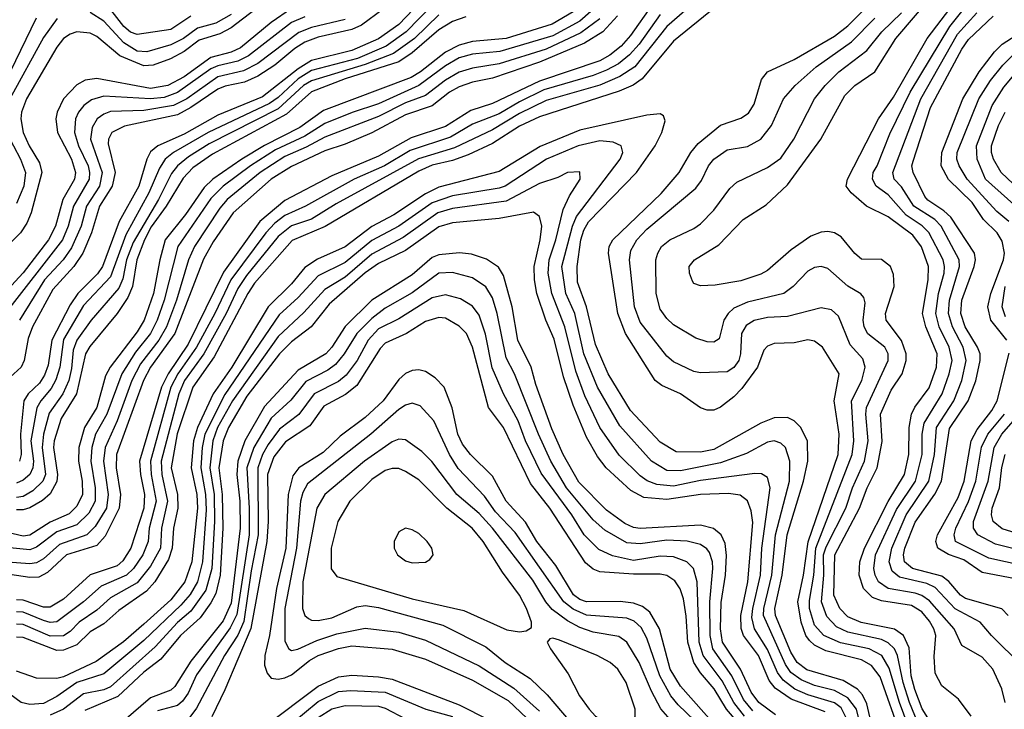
# Model space of a CAD drawing. Header units: inches. Extents: x 501365 to 657855, y 482276 to 547543.
# Tile 753 of 957: x 610399 to 613336, y 524950 to 527006. Entities that reach past the tile are written whole.
import ezdxf

# ---------------------------------------------------------------- set-up
doc = ezdxf.new("R2010")
doc.units = ezdxf.units.IN
doc.header["$MEASUREMENT"] = 0
doc.layers.add('A6512', color=7, linetype='Continuous')

msp = doc.modelspace()

# ---------------------------------------------------------------- linework, layer by layer
at = {"layer": 'A6512', "color": 5}
for points, elevation in [([(611190, 527104.5), (611030, 526981.3), (610996, 526964), (610935.2, 526944.8), (610890, 526910.7), (610849.6, 526889.6), (610797.3, 526870), (610770, 526868.4), (610698, 526898), (610630, 526956), (610610, 526965.8), (610570, 526969.3), (610550, 526962.9), (610530.5, 526949.5), (610510, 526924), (610419.9, 526770), (610404.7, 526730), (610402.5, 526710), (610410.3, 526670), (610428.1, 526630), (610458.7, 526578.7), (610465.9, 526550), (610434, 526430), (610421.2, 526398.8), (610402, 526370), (610370, 526338.7)], 3680), ([(613129.7, 524890), (613091.8, 524951.8), (613069.2, 525009.2), (613058.6, 525050), (613052.9, 525132.8), (613035.2, 525170), (613008.4, 525188.4), (612909.2, 525209.2), (612870, 525226.1), (612846.1, 525250), (612827.8, 525290), (612830.8, 525410), (612904.1, 525550), (612927.3, 525610), (612957.4, 525670), (612971.9, 525748.1), (612967.5, 525830), (612999, 525901), (613031.3, 525950), (613043.6, 525990), (613043.2, 526010), (613029.6, 526049.6), (612983.7, 526110), (612981.7, 526130), (613007.5, 526210), (613006, 526246), (612996.4, 526270), (612970, 526291.2), (612910, 526292.1), (612890, 526308.4), (612850, 526358.9), (612830, 526370.3), (612810, 526374), (612790, 526372.3), (612759.7, 526360.3), (612700.7, 526319.3), (612630, 526258.5), (612610, 526247.2), (612550, 526227.1), (612474.2, 526214.1), (612430, 526212.4), (612410, 526219.7), (612406, 526226), (612397, 526250), (612395.9, 526270), (612412.1, 526290), (612485.3, 526334.8), (612557.3, 526410), (612626.1, 526453.9), (612690, 526513.8), (612789.5, 526650), (612860.3, 526779.7), (612890.2, 526809.8), (612950, 526850.6), (613013.1, 526950), (613130, 527088.2)], 4020), ([(612427.7, 527072.3), (612330, 526986), (612234.5, 526865.5), (612190, 526836), (612130, 526811), (611970, 526764.7), (611890, 526726.1), (611810, 526677.2), (611696.6, 526623.4), (611589.3, 526590.7), (611343.4, 526456.6), (611270, 526411.5), (611210, 526391), (611170, 526359.8), (611076.4, 526243.6), (611050, 526204.5), (611015.6, 526130), (610948.5, 526010), (610891.4, 525930), (610874.6, 525890), (610821.1, 525690), (610823.1, 525650), (610840.4, 525570), (610822.8, 525490), (610819.3, 525430), (610790, 525377.1), (610750, 525326.6), (610670, 525282.1), (610630, 525245.3), (610576.5, 525210), (610550, 525182.3), (610530, 525169), (610490, 525168.4), (610410, 525203.2), (610390, 525204)], 4060), ([(611617.2, 527082.8), (611530, 526991.2), (611470, 526948.8), (611390, 526913.6), (611270, 526883.9), (611230, 526859.4), (611124, 526776), (610990, 526720.8), (610890, 526665), (610811.5, 526630), (610790, 526612.1), (610778.5, 526590), (610755.2, 526510), (610696, 526404), (610646.7, 526270), (610631.7, 526248.3), (610572.8, 526190), (610550, 526156), (610495.2, 526050), (610484.1, 525975.9), (610473.7, 525946.3), (610458.1, 525921.9), (610425.1, 525890), (610411.3, 525870), (610401.8, 525770), (610403.8, 525710), (610398.5, 525690)], 3820), ([(610910, 527015.9), (610850, 526976.2), (610750, 526961.7), (610730, 526969), (610710, 526985.8), (610650, 527061.6)], 3640), ([(613237.7, 524930), (613200.1, 524980.1), (613150, 525020.2), (613130, 525058), (613127.4, 525107.4), (613132.3, 525170), (613126.6, 525190), (613113, 525213), (613090, 525240.5), (613059.6, 525259.6), (612970, 525273.1), (612943.4, 525283.4), (612916.2, 525310), (612903.2, 525350), (612905.5, 525390), (612919.2, 525430), (612990.2, 525569.8), (613038.4, 525650), (613051.9, 525710), (613052.2, 525790), (613059.6, 525830), (613069.3, 525850.7), (613111.9, 525908.1), (613134.4, 525970), (613136, 526010), (613102.5, 526090), (613092.4, 526130), (613109.5, 526230), (613110.4, 526270), (613088.9, 526328.9), (613063.3, 526363.3), (612990, 526418.3), (612925.3, 526450), (612879.2, 526490), (612864.7, 526510), (612868.5, 526530), (612960.7, 526710), (613005.5, 526774.5), (613106.5, 526950), (613202.9, 527077.1)], 3980), ([(611210, 527038.8), (611150, 526997.8), (611057.8, 526922.2), (611030, 526908.7), (610970, 526893.1), (610890, 526835.9), (610841.5, 526810), (610790, 526800.5), (610629.2, 526830.8), (610594.5, 526825.5), (610570, 526811.8), (610529.7, 526770), (610511.2, 526730), (610507, 526710), (610511.9, 526670), (610554.2, 526590), (610565.7, 526550), (610562.9, 526530), (610528.2, 526470), (610506.2, 526390), (610485.5, 526350), (610410, 526250.8), (610314.9, 526150)], 3720), ([(612128.1, 527051.9), (612070, 527001.9), (611990, 526957.3), (611831.3, 526911.3), (611750, 526903.2), (611710, 526891.7), (611670, 526868.7), (611590, 526809.4), (611470, 526754.7), (611390.7, 526729.3), (611310, 526696.8), (611250, 526658.9), (611162.6, 526617.4), (611087.5, 526570), (611006.6, 526510), (610970, 526472.7), (610871.3, 526330), (610830.4, 526170), (610809.5, 526110), (610789.2, 526070), (610745.3, 526014.7), (610704.5, 525950), (610659.7, 525830), (610625.8, 525770), (610614.7, 525730), (610611.4, 525690), (610624.9, 525610), (610624.1, 525570), (610605.3, 525534.7), (610570, 525500.2), (610510, 525479.1), (610450, 525433.1), (610430, 525425.3), (610350, 525433)], 3940), ([(612050.5, 527029.5), (611987.5, 526992.5), (611850, 526949.6), (611750, 526941.3), (611710, 526929.8), (611670, 526909.4), (611594.9, 526850), (611566.7, 526833.3), (611305.3, 526734.7), (611235.4, 526684.6), (611129.2, 526630.8), (611062.2, 526590), (610975.8, 526530), (610950, 526505.6), (610894.5, 526425.5), (610833.2, 526350), (610817.1, 526290), (610798.6, 526190), (610770.6, 526110), (610750, 526075.7), (610669.5, 525970), (610655.8, 525944.2), (610630, 525850), (610592.8, 525790), (610575.6, 525730), (610574.6, 525690), (610585.3, 525630), (610586.4, 525590), (610570, 525555.2), (610547.1, 525532.9), (610490, 525507.5), (610430, 525468.7), (610410, 525465.7), (610350, 525480.4)], 3920), ([(611483.2, 527036.8), (611419.2, 526990), (611390, 526977), (611290, 526953.7), (611250, 526939.3), (611220, 526920), (611160.5, 526870), (611110, 526837.4), (611070, 526819.7), (611012.5, 526807.5), (610990, 526798.4), (610910, 526743.8), (610870, 526721.9), (610711.8, 526688.2), (610674.3, 526670), (610664.1, 526650), (610663.8, 526636.2), (610684.4, 526550), (610675.1, 526510), (610637.3, 526450), (610613.5, 526370), (610587.7, 526310), (610560.6, 526270), (610498.3, 526201.7), (610437.7, 526090), (610424.3, 526055.7), (610413, 525990), (610404.3, 525970), (610360.5, 525930)], 3780), ([(611631.1, 527050), (611552.3, 526970), (611492.6, 526927.4), (611406.7, 526890), (611270, 526853.9), (611230, 526829.8), (611170, 526774), (611144.2, 526755.8), (610961.9, 526670), (610857.9, 526610), (610833, 526590), (610816.6, 526563.4), (610785.1, 526490), (610715.6, 526364.4), (610670, 526238.9), (610590, 526153.3), (610530, 526052), (610519.5, 525970), (610507.6, 525932.4), (610493.6, 525906.4), (610462.6, 525870), (610450.9, 525849.1), (610432.7, 525750), (610440.6, 525690), (610439, 525670), (610430, 525649.9), (610410, 525633.1), (610390, 525623.8)], 3840), ([(612285.5, 527050), (612221.7, 526958.3), (612193.2, 526926.8), (612160, 526900), (612130, 526882.9), (611950, 526823), (611810, 526755.8), (611744.8, 526735.2), (611670, 526687.4), (611566.7, 526653.3), (611470, 526599), (611330, 526540), (611190, 526466.4), (611116, 526404), (611007, 526253), (610901.9, 526038.1), (610842.2, 525950), (610822.1, 525910), (610757.2, 525690), (610759.5, 525650), (610772.1, 525590), (610769.5, 525550), (610730.8, 525430), (610707.4, 525392.6), (610690, 525377.7), (610609.6, 525350.4), (610530, 525278), (610490, 525254), (610470, 525254.4), (610410, 525275.3), (610390, 525276.8)], 4020), ([(612475.7, 527044.3), (612350, 526942.1), (612256, 526830), (612228.9, 526811.1), (612187.2, 526792.8), (611950, 526715.9), (611890, 526688.2), (611810, 526636.6), (611737, 526603), (611690, 526585.8), (611630, 526572), (611590, 526554.4), (611310.8, 526389.2), (611212.6, 526347.4), (611100.1, 526219.9), (611079.5, 526190), (610979.2, 526000.8), (610916.1, 525910), (610868.7, 525771.4), (610851.1, 525670), (610869.7, 525590), (610871.4, 525550), (610858, 525490), (610854.7, 525430), (610843.5, 525396.5), (610802.2, 525330), (610777.7, 525302.3), (610695, 525245), (610650, 525205.1), (610610, 525181.4), (610570, 525141.7), (610530, 525126.1), (610510, 525125.7), (610410, 525163.6), (610390, 525164.9)], 4080), ([(611030, 527021.5), (610984.2, 526995.8), (610930, 526980.3), (610887.6, 526950), (610850, 526931.3), (610778.5, 526910), (610750, 526911.6), (610710, 526936.9), (610650, 527001.3), (610610, 527027.3)], 3660), ([(613029, 524870), (612966.4, 525046.4), (612940.6, 525080.6), (612910, 525097.6), (612804.4, 525124.4), (612770, 525141.6), (612755, 525155), (612744.3, 525170), (612730, 525209.3), (612720.9, 525270), (612737.7, 525350), (612751, 525449), (612840.4, 525710), (612843.4, 525770), (612828.6, 525870), (612844.2, 525950), (612794.4, 526030), (612770, 526047.9), (612750, 526051.5), (612710, 526042.6), (612650, 526040.2), (612630, 526032.8), (612619.3, 526020.7), (612599.7, 525970), (612553.6, 525906.4), (612530, 525882), (612490, 525850.7), (612470, 525841.9), (612450, 525841.5), (612430, 525848.9), (612370.8, 525890.8), (612315.1, 525915.1), (612295.4, 525930), (612206.5, 526070), (612183.4, 526130), (612155.6, 526310), (612158.2, 526330), (612168.7, 526350), (612312.4, 526487.6), (612366.4, 526550), (612401.4, 526610), (612423.5, 526636.5), (612490, 526691.8), (612550, 526712.2), (612573, 526727), (612590, 526753.6), (612612, 526828), (612629.9, 526850), (612710, 526886.7), (612830, 526956.9), (612870, 526987.3), (612932.4, 527050)], 4080), ([(613339.3, 524970), (613328.8, 525011.2), (613302.6, 525070), (613270, 525105.2), (613210, 525140.3), (613186.9, 525190), (613113.3, 525273.3), (613090, 525289.3), (613070, 525296.3), (612989.8, 525309.8), (612961.3, 525330), (612951, 525350), (612947.4, 525370), (612952.5, 525410), (613014.7, 525545.3), (613071.8, 525630), (613090.9, 525710), (613091.3, 525770), (613096.9, 525803.1), (613150.8, 525890), (613172.2, 525950), (613180.8, 525990), (613172.1, 526030), (613142.3, 526090), (613132.2, 526130), (613140.1, 526190), (613156.9, 526250), (613158.3, 526270), (613153.5, 526290), (613111.6, 526371.6), (613091.7, 526391.7), (613043.3, 526423.3), (612990, 526483.3), (612954.2, 526510), (612942.9, 526530), (612944.8, 526550), (612956.9, 526570), (612994.5, 526665.5), (613055.1, 526790), (613174, 526986), (613230, 527055)], 3960), ([(612130, 527007.9), (612073.7, 526966.3), (611970, 526917.9), (611830, 526874.6), (611750, 526861.8), (611710, 526849.3), (611670, 526825.4), (611610, 526780.3), (611550, 526758.1), (611470, 526717), (611310, 526655.4), (611254.4, 526625.6), (611190, 526598.2), (611117.1, 526550), (611018.5, 526470), (610996.4, 526443.6), (610920.7, 526330), (610902.6, 526290), (610867.6, 526170), (610837.7, 526090), (610814.2, 526050), (610760, 525980), (610733.8, 525930), (610689.9, 525810.1), (610654, 525730), (610649.3, 525690), (610663.3, 525590), (610658.2, 525550), (610624.7, 525495.3), (610600.1, 525470), (610518.4, 525441.6), (610470, 525398.6), (610450, 525386.4), (610430, 525383.3), (610350, 525390)], 3960), ([(611250, 527014), (611210, 526997.3), (611082.4, 526897.6), (611050, 526881.9), (610990, 526868.5), (610970, 526859.4), (610870, 526788.8), (610830, 526773.8), (610790, 526769.5), (610650, 526777.9), (610613.3, 526766.7), (610590.5, 526750), (610574.7, 526730), (610566.1, 526710), (610562.7, 526670), (610574.5, 526630), (610603.2, 526570), (610607.8, 526550), (610606.3, 526530), (610560.1, 526450), (610544.1, 526390), (610526.9, 526350), (610356.1, 526130)], 3740), ([(612182.4, 527017.7), (612138.4, 526970), (612084.5, 526935.5), (611950, 526879.7), (611810, 526831.5), (611750, 526819.4), (611710, 526806), (611681.9, 526790), (611630, 526749.1), (611550, 526722.5), (611450, 526668.6), (611370, 526634.3), (611310, 526614.9), (611210, 526568), (611150, 526530.4), (611035.8, 526430), (610976.9, 526343.1), (610948.2, 526291.8), (610862, 526070), (610789.2, 525970), (610768.3, 525930), (610688.5, 525710), (610687.5, 525670), (610700.2, 525590), (610696, 525550), (610654.2, 525465.8), (610630, 525438.8), (610538.7, 525410), (610482.2, 525357.8), (610456.5, 525343.5), (610430, 525343), (610370, 525352.1)], 3980), ([(610510.9, 527009.1), (610470, 526952.7), (610370.3, 526770)], 3660), ([(610448.4, 527010), (610370.7, 526850)], 3640), ([(612310, 527021.8), (612246.8, 526933.2), (612218.7, 526901.3), (612185.6, 526874.4), (612150, 526855.3), (612110, 526839.4), (611962.8, 526797.2), (611890, 526761.3), (611830, 526725), (611750, 526694.5), (611684.5, 526655.5), (611564.6, 526615.4), (611487.9, 526570), (611397.4, 526530), (611252, 526450), (611190, 526421.7), (611160.6, 526399.4), (611133.2, 526370), (611029.3, 526230.7), (610981.2, 526130), (610926.4, 526030), (610871.1, 525950), (610850.5, 525910), (610789.9, 525690), (610791.9, 525650), (610806.8, 525570), (610786, 525490), (610783, 525450), (610767, 525410), (610739.3, 525370), (610717.6, 525350), (610642.6, 525317.4), (610590, 525269.9), (610510, 525211.2), (610490, 525208.9), (610470, 525214.7), (610410, 525239.9), (610390, 525240.7)], 4040), ([(611650, 527020.4), (611576.6, 526950), (611514.5, 526905.5), (611430, 526871.8), (611270, 526824), (611245.9, 526810), (611170, 526740.2), (610964.7, 526635.3), (610902.9, 526597.1), (610869.9, 526570.1), (610852.6, 526547.4), (610813.2, 526470), (610738.2, 526341.8), (610718.1, 526290), (610706.8, 526233.2), (610694.8, 526205.2), (610613.1, 526110), (610569.4, 526050), (610559.3, 526020.7), (610554.2, 525965.8), (610545.6, 525930), (610528.3, 525890), (610487.6, 525832.4), (610470.2, 525770), (610466.4, 525730), (610476.2, 525650), (610468, 525630), (610438.9, 525601.1), (610410, 525584.3), (610390, 525581.2)], 3860), ([(611730, 527014.1), (611690, 527000.4), (611650, 526975.7), (611570, 526907.1), (611530, 526880.4), (611370, 526829.8), (611270, 526791.2), (611195.4, 526724.6), (610975, 526605), (610916.2, 526563.8), (610886.7, 526533.3), (610836.7, 526450), (610791.7, 526388.3), (610771.4, 526350), (610749.1, 526290), (610735.6, 526210), (610722, 526178), (610690, 526130.3), (610608.4, 526031.6), (610595.8, 526010), (610569.2, 525890.8), (610522.9, 525817.1), (610502.7, 525750), (610500.4, 525730), (610512.7, 525650), (610510.6, 525629.4), (610490, 525592.6), (610467.4, 525572.6), (610430, 525550.4), (610410, 525544.5), (610390, 525545.1)], 3880), ([(611370, 527006.5), (611270, 526982.4), (611232.4, 526967.6), (611110, 526874.8), (611066.7, 526853.3), (610990, 526835.3), (610897.9, 526770), (610858.7, 526750), (610770, 526734.7), (610670, 526731.7), (610650, 526724.6), (610630.5, 526710), (610615.4, 526684.6), (610611, 526650), (610645.8, 526550), (610637.3, 526510), (610598.8, 526450), (610582.5, 526390), (610554.4, 526325.6), (610529.6, 526290.4), (610473.1, 526230), (610399, 526110)], 3760), ([(613050, 524900.7), (613023.9, 524970), (612993.1, 525073.1), (612970.8, 525110), (612933.5, 525130), (612847.9, 525147.9), (612798.1, 525170), (612770, 525201.3), (612755.5, 525250), (612754.8, 525274.8), (612768.2, 525350), (612774.3, 525430), (612882.6, 525710), (612887.4, 525750), (612880.1, 525870), (612911, 525930), (612921.7, 525970), (612914.7, 525994.7), (612876.3, 526036.3), (612842.1, 526122.1), (612821, 526141), (612790, 526147.3), (612690, 526120.6), (612630, 526117.9), (612590, 526108.7), (612566, 526094), (612552.3, 526070), (612549.5, 526010), (612544, 525990), (612530, 525969), (612510, 525955.8), (612430, 525952.8), (612410, 525957.5), (612350, 525985.5), (612330, 526002.3), (612250, 526103.8), (612233.3, 526150), (612218.2, 526290), (612222.6, 526317.4), (612240.5, 526350), (612270, 526381.6), (612416.7, 526503.3), (612433.3, 526526.7), (612454.1, 526570), (612470, 526590.1), (612510, 526617.8), (612570, 526628.2), (612610, 526650.1), (612641.8, 526690), (612678, 526770), (612712.3, 526810), (612774.7, 526865.3), (612880.4, 526939.6), (612950, 527010.6)], 4060), ([(613078.3, 524910), (613053.3, 524970), (613034.4, 525030), (613018.1, 525110), (613009.1, 525130), (612990, 525148.6), (612970, 525158.2), (612870, 525180.4), (612835.9, 525195.9), (612806.6, 525226.6), (612790.8, 525270), (612797.9, 525350), (612797.4, 525410), (612805.4, 525434.6), (612863.3, 525550), (612883.8, 525610), (612919.6, 525690), (612930.2, 525750), (612923.3, 525830), (612925.4, 525850), (612990.2, 525990), (612989.9, 526010), (612980.3, 526030), (612929.5, 526069.5), (612917.9, 526090), (612915.6, 526110), (612921.4, 526161.4), (612917.5, 526177.5), (612908.3, 526188.3), (612870, 526211.8), (612810, 526264.1), (612790, 526270.5), (612770, 526267.2), (612750, 526256.1), (612706.8, 526210), (612678.9, 526190), (612570, 526163.9), (612530, 526146.2), (612512.5, 526130), (612499.7, 526110), (612485.9, 526054.1), (612470, 526044), (612450, 526045.4), (612416.3, 526056.3), (612350, 526096.5), (612330, 526114.7), (612310, 526142.5), (612298.2, 526190), (612297.4, 526290), (612302.4, 526310), (612314.3, 526330), (612339.1, 526350), (612410, 526383.5), (612430, 526397.6), (612470, 526437.7), (612517.5, 526502.5), (612538.2, 526521.8), (612630, 526564.8), (612670, 526593.5), (612709, 526650), (612770.3, 526770), (612801.7, 526810), (612842.3, 526850), (612925.9, 526914.1), (612971.2, 526970), (613030, 527026.7)], 4040), ([(613390, 525079.2), (613297.9, 525170), (613264.2, 525210), (613189.5, 525249.5), (613130, 525313), (613104.8, 525324.8), (613023.8, 525343.8), (613001.6, 525361.6), (612992.9, 525390), (613001.2, 525430), (613043.7, 525530), (613111.7, 525630), (613128, 525710), (613133.6, 525790), (613186.2, 525870), (613210, 525930), (613222.7, 525990), (613214.1, 526030), (613181.8, 526090), (613169.6, 526130), (613173.1, 526170), (613203.1, 526270), (613201.8, 526290), (613148, 526390), (613129.6, 526410), (613066.6, 526450), (613030, 526507.6), (613008.1, 526530), (613003.7, 526550), (613087.8, 526770), (613197.2, 526962.8), (613254.2, 527025.9)], 3940), ([(613347.7, 525230), (613329.2, 525249.2), (613220.8, 525280.8), (613205.7, 525290), (613170.9, 525330.9), (613150, 525346.4), (613062.7, 525370), (613038.8, 525390), (613035.8, 525410), (613039.8, 525430), (613070, 525508), (613128.9, 525591.1), (613149, 525630), (613173, 525787), (613228.9, 525870), (613251.2, 525928.8), (613264, 525990), (613264.1, 526010), (613256.2, 526030), (613219.8, 526090), (613206.8, 526130), (613209.4, 526170), (613246.7, 526270), (613250.2, 526290), (613247, 526310), (613176.7, 526416.7), (613155.9, 526435.9), (613107.8, 526467.8), (613099.1, 526479), (613064.6, 526550), (613061, 526570), (613064, 526584), (613116.1, 526743.9), (613210, 526918.4), (613230, 526946.3), (613303.5, 527016.5)], 3920), ([(613343.7, 526050), (613296.6, 526110), (613287.5, 526150), (613296.2, 526190), (613333.8, 526290), (613336.7, 526310), (613330, 526345.9), (613315.2, 526370), (613274.7, 526410), (613240.8, 526460.8), (613169.8, 526529.8), (613148, 526570), (613149.6, 526610), (613212.7, 526770), (613261.1, 526850), (613307.1, 526910), (613330, 526932.5), (613437.9, 527002.1)], 3880), ([(613350, 526404.4), (613313.7, 526433.7), (613225.4, 526530), (613201.8, 526570), (613195.1, 526590), (613196.2, 526610), (613260.4, 526770), (613295, 526825), (613331.7, 526870), (613371.9, 526910)], 3860), ([(613392.7, 526430), (613280.1, 526530), (613255.1, 526590), (613253, 526630), (613300, 526750), (613335.3, 526804.7), (613380.2, 526859.8)], 3840), ([(612952.9, 524850), (612926.5, 524966.5), (612913, 524993), (612898.3, 525010), (612855.4, 525035.4), (612747.5, 525067.5), (612718.2, 525090), (612699.9, 525119.9), (612653.7, 525230), (612651.9, 525250), (612674, 525350), (612688.5, 525470), (612737.7, 525630), (612750.6, 525690), (612749.4, 525749.4), (612729, 525790), (612710, 525809.9), (612690, 525820.1), (612650, 525819.4), (612610, 525803.5), (612470, 525724.8), (612430, 525716.4), (612357.9, 525717.9), (612310, 525746.6), (612220.9, 525840.9), (612155.2, 525950), (612117.1, 526037.1), (612090.3, 526150.3), (612063.4, 526223.4), (612062, 526270), (612073.5, 526350), (612081.8, 526378.2), (612096.3, 526403.7), (612239.6, 526550), (612294.5, 526630), (612314.5, 526670), (612324.4, 526704.4), (612319.3, 526719.3), (612310, 526725), (612270, 526721.2), (612070, 526676.9), (611952.1, 526628), (611830, 526553.5), (611650, 526506.9), (611610, 526487.1), (611515.5, 526424.5), (611450, 526389.5), (611370, 526328.3), (611287.7, 526292.3), (611250, 526267.1), (611210, 526218.4), (611140.2, 526150), (611032.1, 525970), (610976.4, 525890), (610929.7, 525790), (610918, 525750), (610911.4, 525670), (610927.8, 525590), (610929.9, 525550), (610913.3, 525390), (610892.4, 525330), (610850, 525276.7), (610770, 525203.5), (610708.8, 525151.2), (610627.4, 525092.6), (610530, 525046.5), (610510, 525041.7), (610450, 525042.8), (610390, 525063.2)], 4120), ([(613432.9, 526450), (613327.4, 526550), (613304.1, 526590), (613297.9, 526610), (613297.9, 526630), (613319.4, 526690), (613339.2, 526730)], 3820), ([(610360.2, 526670), (610402.2, 526590), (610416.7, 526550), (610411.5, 526510), (610390, 526458.1)], 3660), ([(612905.5, 524910), (612895.1, 524950), (612870, 524984.4), (612830, 525006), (612770, 525021.2), (612730, 525037.7), (612700, 525060), (612683.4, 525083.4), (612618.2, 525230), (612618.6, 525250), (612642.8, 525350), (612653.4, 525470), (612695.4, 525630), (612697, 525690), (612683.2, 525730), (612670, 525742.9), (612650, 525749.9), (612630, 525746.6), (612567, 525713), (612490, 525684.8), (612370, 525661.3), (612330, 525661.5), (612284.2, 525690), (612190, 525795.2), (612122.8, 525910), (612082.1, 526010), (612055.8, 526130), (612028.1, 526190), (612016.7, 526270), (612047.9, 526390), (612060.5, 526419.5), (612190.8, 526590), (612198.8, 526610), (612193.2, 526630), (612170, 526640.7), (612130, 526644.7), (612065.1, 526630), (611970.6, 526590), (611847.6, 526510), (611830, 526503.7), (611690, 526481), (611630, 526460.2), (611530.7, 526390), (611450, 526347.1), (611370, 526282.1), (611290, 526242.1), (611230, 526178), (611173.6, 526126.4), (611011.1, 525888.9), (610951.8, 525770), (610943.6, 525730), (610939.6, 525670), (610954, 525590), (610955.7, 525544.3), (610944.6, 525390), (610930, 525330), (610907.8, 525292.2), (610879.7, 525260.3), (610770, 525155.1), (610650, 525056.2), (610570.2, 525029.8), (610510, 524987.7), (610470, 524967.1), (610430, 524964.4), (610404.2, 524970), (610370, 524995)], 4140), ([(612870, 524914.5), (612850, 524954.8), (612829.5, 524969.5), (612750, 524992.9), (612711.3, 525010), (612676.7, 525036.7), (612659.9, 525059.9), (612630, 525128.3), (612591.1, 525190), (612583.6, 525223.6), (612585.9, 525250), (612609.4, 525350), (612613, 525430), (612638.3, 525610), (612630, 525641), (612611.8, 525651.8), (612592.6, 525652.6), (612430, 525631.6), (612350, 525615.6), (612300.4, 525620.4), (612271.4, 525631.4), (612250, 525646), (612187.7, 525707.7), (612129.9, 525790), (612084.7, 525884.7), (612058.1, 525958.1), (612025.6, 526090), (611986.4, 526190), (611976, 526250), (611978.6, 526290), (611999, 526350), (612020.5, 526439.5), (612039.7, 526480.3), (612071.6, 526530), (612070, 526552.7), (612033.4, 526550), (612004.7, 526535.3), (611950, 526517.7), (611850, 526465.1), (611690, 526442.8), (611646.6, 526430), (611543.3, 526356.7), (611450, 526307), (611370, 526238.6), (611310, 526201.6), (611247, 526133), (611170, 526060.9), (611033.8, 525870), (610989.9, 525790.1), (610976, 525750), (610966.9, 525670), (610979.1, 525590), (610980.1, 525510), (610972.2, 525370), (610954.5, 525305.5), (610910, 525242.5), (610870, 525208.4), (610803.7, 525136.3), (610670, 525017.1), (610650, 525008.5), (610590, 524995.7), (610529.7, 524950.3), (610490, 524932.6)], 4160), ([(612802.4, 524942.4), (612700.4, 524980.4), (612653.1, 525013.1), (612635.4, 525035.4), (612602.7, 525110), (612558, 525170), (612551.3, 525191.2), (612550.9, 525230), (612570.9, 525330), (612586.6, 525506.6), (612581.5, 525541.5), (612570, 525571.1), (612548, 525588), (612513.2, 525593.2), (612430, 525590.2), (612330, 525575), (612261.3, 525581.3), (612222, 525602), (612148.9, 525670), (612123.4, 525703.4), (612090, 525761), (612050, 525856.4), (612021.2, 525941.2), (611993.4, 526053.4), (611968.7, 526110), (611941.7, 526190), (611934.7, 526230), (611933.8, 526270), (611952.2, 526350), (611956.4, 526390), (611950, 526418.9), (611931.8, 526431.8), (611830, 526413.3), (611690, 526400.5), (611650, 526388.2), (611550, 526317.7), (611470, 526279.2), (611430, 526251.4), (611322.3, 526157.7), (611268.4, 526090), (611210, 526045.9), (611174, 526010), (611076.5, 525883.5), (611021.9, 525790), (611006, 525750), (610993.4, 525670), (611003.7, 525590), (611005.2, 525490), (610997.2, 525350), (610984.4, 525295.6), (610970, 525267.8), (610937.3, 525222.7), (610879.3, 525170), (610820.6, 525099.4), (610770, 525060.3), (610691.7, 524988.3), (610593.4, 524946.6)], 4180), ([(612653.5, 524933.5), (612604, 524970), (612580.9, 525000.9), (612549.2, 525070), (612495.9, 525150), (612490.1, 525190), (612491.7, 525268.3), (612504.4, 525350), (612508.2, 525408.2), (612504.1, 525444.1), (612491.9, 525470), (612468.6, 525488.6), (612430, 525498.7), (612250, 525488.8), (612230, 525491.7), (612204.2, 525504.2), (612150, 525544.1), (612067.2, 525627.2), (612020.4, 525710), (611986.4, 525786.4), (611938.6, 525918.6), (611925, 525970), (611885.7, 526050), (611868.5, 526150), (611842.9, 526242.9), (611828.1, 526268.1), (611792, 526292), (611746.6, 526306.6), (611711, 526311), (611650, 526304.8), (611630, 526296.9), (611570, 526245.3), (611450, 526169.4), (611370, 526091.5), (611330.3, 526030), (611312.2, 526010), (611230, 525960.8), (611130, 525853.1), (611071, 525750), (611049.7, 525690), (611047.1, 525650), (611055.8, 525570), (611057.5, 525490), (611030, 525266.1), (611005.9, 525214.1), (610910, 525093.9), (610862.4, 525017.6), (610850, 525007), (610790, 524984.3), (610710, 524915.2)], 4220), ([(612585.8, 524945.8), (612558.9, 524978.9), (612523.2, 525050), (612467.3, 525130), (612458.6, 525170), (612457.7, 525270), (612467.3, 525370), (612466.2, 525390), (612457, 525417), (612448.7, 525428.7), (612430, 525440.8), (612390.8, 525450.8), (612330, 525454.1), (612250, 525443), (612210, 525445.8), (612144.5, 525484.5), (612110, 525515.2), (612030.5, 525610.5), (611984.1, 525690), (611946.9, 525770), (611875.4, 525950), (611850, 525997.3), (611824.1, 526130), (611810, 526176.3), (611789.5, 526209.5), (611750, 526236.7), (611690, 526252.6), (611650, 526249.9), (611570, 526191.5), (611490, 526145.7), (611450, 526114.9), (611405, 526070), (611367.7, 526010), (611341.7, 525978.3), (611319, 525961), (611253.2, 525926.8), (611208.3, 525871.7), (611150, 525817.9), (611097.4, 525730), (611077.1, 525670), (611084.3, 525550), (611083.5, 525470), (611047.1, 525232.9), (611027.6, 525192.4), (610927.3, 525052.7), (610901.6, 524998.4), (610885.4, 524974.6), (610870, 524961.7), (610810, 524945.6)], 4240), ([(613339.6, 526119.6), (613330, 526150), (613339.3, 526210)], 3860), ([(612561.1, 524930), (612529.5, 524970), (612494.8, 525034.8), (612438.2, 525110), (612426.4, 525150), (612420.2, 525330), (612409, 525370), (612389.4, 525389.4), (612350, 525404.3), (612310, 525406.5), (612230, 525394), (612167.5, 525407.5), (612126.8, 525426.8), (612083.4, 525470), (612046.7, 525530), (611954.4, 525654.4), (611908.3, 525750), (611886.2, 525810), (611842.2, 525890), (611808.3, 525968.3), (611788.6, 526068.6), (611770, 526125), (611750, 526151.8), (611713.8, 526173.8), (611670, 526185.5), (611630, 526176.9), (611530, 526114.1), (611470, 526084.3), (611438.9, 526050), (611406.1, 525990), (611373.7, 525946.3), (611350, 525927.5), (611277.4, 525890), (611231.6, 525828.4), (611174.4, 525785.6), (611140.3, 525739.7), (611123.3, 525710), (611109.4, 525670), (611111.1, 525470), (611090, 525362.6), (611068.1, 525211.9), (611050, 525170.6), (611010.3, 525110), (610926.6, 524953.4), (610901, 524919)], 4260), ([(612542.1, 524910), (612508, 524950), (612470.9, 525010.9), (612430, 525058.8), (612410, 525090), (612391.9, 525150), (612387.6, 525227.6), (612379.5, 525279.5), (612369.5, 525309.5), (612353.1, 525333.1), (612330, 525348.8), (612310, 525352.8), (612230, 525352.9), (612130, 525360.2), (612110, 525367.7), (612086.7, 525386.7), (611981, 525550), (611922.7, 525622.7), (611842.1, 525790), (611797.6, 525850), (611749.7, 526029.7), (611732.6, 526070), (611710, 526092.2), (611670, 526115.7), (611650, 526117.7), (611610, 526105.6), (611552.8, 526070), (611490, 526041.7), (611474.8, 526025.2), (611404.9, 525915.1), (611371.1, 525888.9), (611306.2, 525853.8), (611264.8, 525795.2), (611192.7, 525747.3), (611157.3, 525702.7), (611139, 525650), (611140.9, 525510), (611137, 525450), (611089.1, 525191), (611011.5, 525008.5), (610972.8, 524927.2)], 4280), ([(613411.3, 525331.3), (613270, 525357.6), (613215.4, 525395.4), (613170, 525411), (613138, 525430), (613132.5, 525450), (613137.4, 525470), (613198.4, 525581.6), (613216.9, 525630), (613237.7, 525750), (613255.5, 525784.5), (613298.8, 525841.2), (613314.7, 525870), (613351.2, 526011.2)], 3880), ([(612510, 524861.6), (612370, 525018.5), (612340.1, 525070), (612308.2, 525190), (612279.3, 525239.3), (612256.8, 525256.8), (612230, 525266.8), (612191, 525271), (612090, 525270.6), (612070, 525277.6), (612051.3, 525291.3), (611998.2, 525378.2), (611942.1, 525450), (611908, 525508), (611850.7, 525570.7), (611810, 525644.7), (611744.5, 525710), (611720.4, 525740.4), (611706.1, 525770), (611689, 525849), (611665.2, 525910), (611638.3, 525938.3), (611610, 525956.9), (611590, 525961.8), (611570, 525960.3), (611550, 525951.5), (611530, 525933.1), (611483.2, 525870), (611430, 525819.6), (611355.3, 525764.7), (611304.9, 525715.1), (611231.6, 525670), (611214.1, 525645.9), (611200.3, 525590), (611193.1, 525430), (611165.6, 525310), (611144.8, 525170), (611131, 525110), (611130, 525081.6), (611137.3, 525057.3), (611150, 525042.7), (611170, 525039.9), (611190, 525043.8), (611210, 525053.1), (611264.3, 525095.7), (611290, 525110), (611350, 525130.9), (611390, 525139.1), (611510, 525129.3), (611610, 525099), (611750, 525036.7), (611856, 524976), (611969.3, 524870)], 4320), ([(612460.8, 524870), (612363.5, 524963.5), (612341.7, 524990), (612308.5, 525050), (612270, 525161.9), (612253.4, 525193.4), (612232.5, 525212.5), (612210, 525221.7), (612090, 525230.8), (612050, 525248.1), (612022.9, 525270), (611877.5, 525477.5), (611819, 525539), (611785.5, 525585.5), (611707.8, 525667.8), (611681.1, 525710), (611634.7, 525810), (611594.2, 525854.2), (611570, 525862.3), (611550, 525856.3), (611530, 525843.3), (611447.3, 525770), (611257.8, 525622.2), (611243.7, 525596.3), (611236.8, 525570), (611224.9, 525430), (611190, 525250), (611190, 525153.4), (611202, 525130), (611210, 525125.4), (611229.1, 525129.1), (611285.4, 525154.6), (611345.1, 525174.9), (611430, 525192), (611530, 525179.8), (611610, 525156.4), (611770, 525079.9), (611873.3, 525013.3), (611950, 524944.1)], 4340), ([(613390, 525378.8), (613290, 525400.7), (613190.6, 525450.6), (613187.2, 525470), (613191.4, 525490), (613229.9, 525569.9), (613251.7, 525630), (613268.7, 525731.3), (613286.9, 525770), (613336.6, 525830)], 3860), ([(613410, 525417.7), (613310, 525442.2), (613257.6, 525470), (613244, 525490), (613244.2, 525510), (613287.9, 525630), (613305.9, 525730), (613329.1, 525770), (613370, 525817.1)], 3840), ([(612339.7, 524919.7), (612311.6, 524951.6), (612283.6, 525003.6), (612247, 525090), (612210.6, 525150.6), (612187, 525167), (612110, 525180.2), (612070, 525193.5), (612033.8, 525213.8), (611987.8, 525247.8), (611968.5, 525270), (611930, 525334.7), (611809.6, 525490), (611770, 525533.5), (611703.4, 525590), (611628.9, 525688.9), (611598.7, 525718.7), (611550, 525753.7), (611530, 525755.6), (611510, 525747), (611427.5, 525690), (611309.2, 525590), (611286.2, 525550), (611244.4, 525330), (611243, 525250), (611249.8, 525229.8), (611260.8, 525220.8), (611270, 525215.7), (611290, 525214.7), (611330, 525222.2), (611404.8, 525255.2), (611430, 525259.1), (611470, 525253.5), (611661.1, 525201.1), (611790, 525136.1), (611847.5, 525090), (611921.6, 525041.6), (611972.9, 524992.9), (612070, 524879.1)], 4360), ([(613410, 525463.1), (613330, 525487.5), (613302.9, 525510), (613297.7, 525530), (613300.5, 525550), (613322.2, 525610), (613328.8, 525671.2), (613338.6, 525710)], 3820), ([(611130, 524898.9), (611290, 525018.7), (611350, 525046.6), (611390, 525052), (611470, 525046.9), (611510, 525039.7), (611710, 524963.4), (611798.6, 524918.6)], 4280), ([(611167.9, 524872.1), (611290, 524973), (611350, 525003), (611386.2, 525006.2), (611490, 525001.4), (611610.6, 524950.6), (611690, 524928.1)], 4260), ([(611290, 524926), (611330, 524951.6), (611370, 524961.1), (611470, 524959.1), (611490, 524953.1), (611550, 524921.7)], 4240)]:
    msp.add_lwpolyline(points, dxfattribs=dict(at, elevation=elevation))
for points, elevation in [([(611510, 525668.2), (611490, 525661.7), (611450, 525635.5), (611384.2, 525570), (611348.5, 525510), (611328.5, 525430), (611328.6, 525368.6), (611345.9, 525345.9), (611570, 525279.1), (611724.4, 525244.4), (611852.7, 525187.3), (611890, 525180.9), (611910, 525183.9), (611926.5, 525193.5), (611926, 525210), (611911.2, 525250), (611889.9, 525290), (611839.1, 525359.1), (611782.3, 525450), (611748.9, 525490), (611673.6, 525550), (611590, 525633.7), (611550, 525659.4), (611530, 525667.6)], 4380), ([(611550, 525489.8), (611530, 525478.8), (611516.4, 525450), (611516.6, 525430), (611526.1, 525410), (611550, 525393), (611570, 525386.9), (611610, 525388.8), (611623.2, 525396.8), (611632.8, 525410), (611628.6, 525430), (611614.9, 525450), (611590, 525473.7), (611570, 525485.5)], 4420), ([(611990, 525162.4), (611980.3, 525159.7), (611973, 525150), (611982.6, 525130), (612035.6, 525055.6), (612068.9, 524990), (612097.7, 524950), (612117.4, 524930), (612150, 524909.6), (612190, 524902.9), (612210, 524905.5), (612230, 524918.7), (612235, 524930), (612234.9, 524950), (612208.4, 525030), (612183.2, 525070), (612160.3, 525090), (612122.2, 525110), (612010, 525156.2)], 4380)]:
    msp.add_lwpolyline(points, close=True, dxfattribs=dict(at, elevation=elevation))

doc.saveas('drawing.dxf')
